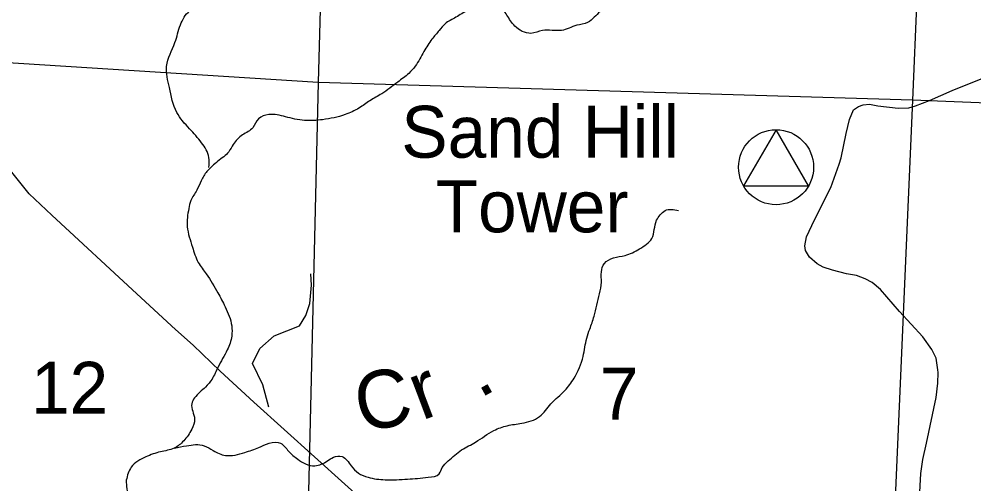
# Model space of a CAD drawing. Extents: x 1219626 to 1426462, y 456797 to 752399.
# Drawn here: x 1279788 to 1288065, y 714290 to 718320 of the extents above; entities that cross this region are included whole.
import ezdxf

# ---------------------------------------------------------------- set-up
doc = ezdxf.new("R2010")
doc.units = 0
for name, color, linetype in [('Culture', 7, 'Continuous'), ('Culture Text', 7, 'Continuous'), ('Local Roads Improved', 7, 'Continuous'), ('Local Roads Paved', 7, 'Continuous'), ('Narrow River Creek and Branch and Slough', 7, 'Continuous'), ('Narrow River Creek and Branch and Slough Text', 7, 'Continuous'), ('Section Lines', 7, 'Continuous'), ('Section Numbers', 7, 'Continuous'), ('Uninventoried Roads and Features', 7, 'Continuous')]:
    doc.layers.add(name, color=color, linetype=linetype)

msp = doc.modelspace()

# ---------------------------------------------------------------- linework, layer by layer
at = {"layer": 'Culture'}
msp.add_lwpolyline([(1286069.2, 716874.1), (1286631.4, 716873.8), (1286350.2, 717360.8)], close=True, dxfattribs=at)
msp.add_circle((1286350.2, 717035.8), 325, dxfattribs=at)
at = {"layer": 'Local Roads Improved'}
msp.add_lwpolyline([(1287580.6, 713949.3), (1287606.3, 714381.6), (1287622.8, 714502), (1287654.7, 714642), (1287739.1, 715039.3), (1287753.5, 715163.8), (1287755.5, 715255.4), (1287751.4, 715280.1), (1287737, 715379), (1287701, 715456.2), (1287623.8, 715566.3), (1287420, 715784.5), (1287255.3, 715977), (1287182.2, 716036.7), (1287121.5, 716068.6), (1287047.4, 716097.4), (1286962, 716111.8), (1286838.5, 716143.7), (1286757.2, 716169.4), (1286705.7, 716199.3), (1286640.9, 716256.9), (1286605.9, 716312.5), (1286598.7, 716353.7), (1286615.1, 716431.9), (1286683.1, 716580.1), (1286824.1, 716860.1), (1286896.1, 717062.8), (1286914.6, 717117.4), (1286957.9, 717328.4), (1286985.7, 717449.8), (1287022.7, 717532.2), (1287064.9, 717563), (1287106.1, 717577.5), (1287159.6, 717581.6), (1287232.7, 717568.2), (1287408.7, 717546.6), (1287502.3, 717550.7), (1287560, 717567.2), (1287680.4, 717613.5), (1287877, 717702), (1288155.9, 717813.2)], dxfattribs=at)
at = {"layer": 'Local Roads Paved'}
msp.add_lwpolyline([(1283138.4, 713815.1), (1281822.7, 714997.8), (1281531.5, 715268.1), (1281295.5, 715492.2), (1281144.7, 715629.5), (1280807.2, 715938.7), (1280072.4, 716619.7), (1279873.8, 716806.3), (1279714, 717006.4)], dxfattribs=at)
at = {"layer": 'Narrow River Creek and Branch and Slough'}
for points in [[(1287995.8, 720486.8), (1287901.2, 720423.7), (1287825.5, 720329.1), (1287623.7, 720209.2), (1287491.3, 720101.9), (1287365.2, 720064.1), (1287150.7, 720032.5), (1287037.2, 719975.7), (1286948.9, 719887.4), (1286835.4, 719780.1), (1286759.7, 719748.6), (1286639.9, 719723.3), (1286539, 719635), (1286501.2, 719489.9), (1286494.9, 719414.1), (1286438.1, 719344.7), (1286343.5, 719231.2), (1286217.4, 719098.6), (1286173.2, 719054.5), (1286072.3, 718959.8), (1285965.1, 718877.8), (1285851.6, 718814.7), (1285687.6, 718707.4), (1285542.6, 718644.3), (1285422.8, 718606.5), (1285309.3, 718574.9), (1285126.4, 718581.2), (1285006.6, 718543.4), (1284874.1, 718436.1), (1284773.2, 718335.2), (1284716.5, 718291), (1284621.9, 718265.7), (1284489.4, 718221.6), (1284325.5, 718221.6), (1284224.6, 718196.3), (1284085.8, 718259.4), (1284016.4, 718354.1), (1283947.1, 718429.8), (1283871.4, 718448.7), (1283745.3, 718410.9), (1283675.9, 718391.9), (1283575, 718335.2), (1283480.4, 718278.4), (1283429.9, 718221.6), (1283366.9, 718145.9), (1283297.5, 718038.6), (1283221.8, 717912.4), (1283165.1, 717849.3), (1283070.5, 717773.6), (1282931.7, 717672.6), (1282828.9, 717611.8), (1282734.3, 717548.7), (1282614.5, 717491.9), (1282419, 717447.7), (1282261.4, 717441.4), (1282097.4, 717473), (1281952.3, 717491.9), (1281864.1, 717454), (1281813.6, 717378.3), (1281725.3, 717315.2), (1281643.3, 717233.2), (1281605.5, 717170.1), (1281510.9, 717088), (1281460.4, 717043.9), (1281416.3, 716999.7), (1281365.8, 716917.7), (1281328, 716835.7), (1281277.6, 716747.3), (1281258.6, 716677.9), (1281246, 716520.2), (1281290.2, 716343.5), (1281340.6, 716211), (1281410, 716110), (1281510.9, 715946), (1281574, 715826.1), (1281630.7, 715660.1), (1281630.7, 715571.8), (1281592.9, 715451.9), (1281510.9, 715300.5), (1281460.4, 715199.5), (1281403.7, 715130.1), (1281309.1, 715035.5), (1281283.9, 714985), (1281309.1, 714852.5), (1281283.9, 714764.1), (1281214.5, 714663.2), (1281132.5, 714600.1), (1281012.7, 714568.5), (1280886.6, 714524.4), (1280760.4, 714436), (1280716.3, 714322.4)], [(1281432.8, 717033.2), (1281433.6, 717120.5), (1281369.8, 717248.1), (1281266.1, 717367.8), (1281154.5, 717511.4), (1281090.7, 717726.7), (1281066.8, 717910.2), (1281138.6, 718117.6), (1281186.4, 718269.1), (1281266.1, 718388.8), (1281345.9, 718420.7), (1281489.4, 718444.6), (1281577.1, 718564.3), (1281672.7, 718644), (1281840.1, 718811.6), (1281919.9, 718963.1), (1281919.9, 719162.5), (1281903.9, 719354), (1281903.9, 719441.7), (1281888.8, 719548.9)], [(1281133.7, 714600.5), (1281239.1, 714621.2), (1281391.8, 714621.2), (1281470.8, 714579.1), (1281576.1, 714537), (1281744.6, 714563.3), (1281865.7, 714605.4), (1281955.2, 714642.3), (1282055.3, 714642.3), (1282123.7, 714573.8), (1282202.7, 714505.3), (1282271.2, 714463.2), (1282350.1, 714447.4), (1282460.7, 714489.5), (1282513.4, 714521.2), (1282587.1, 714526.4), (1282666.1, 714447.4), (1282729.2, 714384.2), (1282813.5, 714347.3), (1282960.9, 714326.2), (1283155.8, 714331.5), (1283334.8, 714347.3), (1283429.6, 714378.9), (1283455.9, 714431.6), (1283508.5, 714489.5), (1283624.4, 714584.4), (1283745.5, 714652.9), (1283903.4, 714753), (1284019.3, 714795.1), (1284145.7, 714816.2), (1284298.4, 714874.1), (1284398.4, 714984.8), (1284519.5, 715100.7), (1284598.5, 715206), (1284677.5, 715395.7), (1284709.1, 715553.7), (1284735.4, 715632.8), (1284772.3, 715743.4), (1284819.6, 715938.3), (1284835.4, 716038.4), (1284835.4, 716128), (1284861.8, 716201.8), (1284940.7, 716249.2), (1285040.8, 716270.2), (1285167.2, 716328.2), (1285272.5, 716417.8), (1285314.6, 716575.8), (1285346.2, 716623.2), (1285388.3, 716660.1), (1285504.2, 716660.1)], [(1280716.3, 714322.4), (1280735.2, 714177.3), (1280773, 714101.6), (1280861.3, 713981.7), (1280880.2, 713786.1), (1280905.5, 713674.2), (1280905.5, 713510.2), (1281000.1, 713358.7), (1281107.3, 713175.7), (1281126.2, 713087.4), (1281132.5, 712948.6), (1281012.7, 712809.8), (1280855, 712652), (1280810.9, 712557.4), (1280760.4, 712488), (1280590.1, 712412.2), (1280501.9, 712336.5), (1280438.8, 712273.4), (1280388.3, 712191.4), (1280300.1, 712052.6), (1280238.9, 711941.6), (1280175.8, 711790.1), (1280119.1, 711695.5), (1280043.4, 711651.3), (1279955.1, 711626.1), (1279835.3, 711531.4), (1279778.5, 711506.2), (1279683.9, 711436.8), (1279570.4, 711373.7), (1279419, 711298), (1279311.8, 711241.2), (1279141.6, 711203.3), (1279028, 711178.1), (1278876.7, 711115), (1278693.8, 711070.8), (1278561.4, 711033), (1278466.8, 711045.6), (1278334.3, 711083.4), (1278242.8, 711106.1)]]:
    msp.add_spline(points, degree=3, dxfattribs=at)
at = {"layer": 'Section Lines'}
for p, q in [((1282530.9, 723017.2), (1282380, 717771.4)), ((1287756.9, 722872.9), (1287532.2, 717615.9)), ((1282380, 717771.4), (1277219, 718096.4)), ((1282380, 717771.4), (1282258.1, 712544.4)), ((1287532.2, 717615.9), (1282380, 717771.4)), ((1287532.2, 717615.9), (1287303, 712365.9)), ((1292743.6, 717416.3), (1287532.2, 717615.9))]:
    msp.add_line(p, q, dxfattribs=at)
at = {"layer": 'Uninventoried Roads and Features'}
msp.add_lwpolyline([(1281952, 714955.5), (1281900.7, 715147.7), (1281810.7, 715333.2), (1281873.6, 715462.8), (1281999.8, 715573.3), (1282218, 715660.3), (1282272.3, 715749.6), (1282307.6, 715852.8), (1282321.2, 716014.5), (1282315.8, 716111.1)], dxfattribs=at)

# ---------------------------------------------------------------- texts
at = {"layer": 'Culture Text'}
for s, p in [('Sand Hill', (1283101.2, 717118.1)), ('Tower', (1283399, 716471.4))]:
    msp.add_text(s, height=450, rotation=359.99982, dxfattribs=at).set_placement(p)
at = {"layer": 'Narrow River Creek and Branch and Slough Text'}
for s, rotation, p in [('C', 10.93128, (1282749.4, 714734.6)), ('r', 20.61414, (1283276.2, 714836.8)), ('.', 28.94219, (1283777.7, 715026.7))]:
    msp.add_text(s, height=500, rotation=rotation, dxfattribs=at).set_placement(p)
at = {"layer": 'Section Numbers'}
for s, p in [('12', (1279890.5, 714898.7)), ('7', (1284822.2, 714848.3))]:
    msp.add_text(s, height=450, rotation=359.99982, dxfattribs=at).set_placement(p)

doc.saveas('drawing.dxf')
